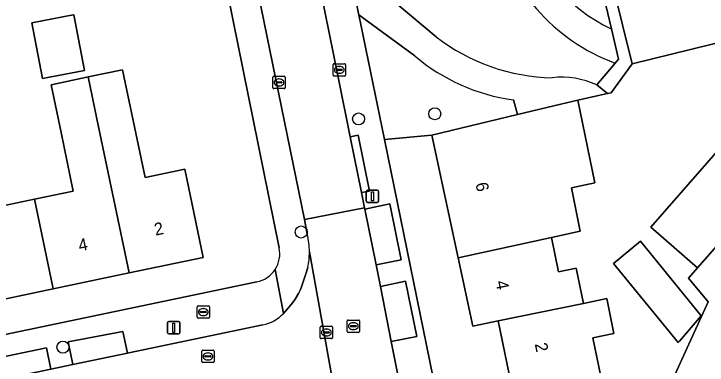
# Model space of a CAD drawing. Extents: x 162989 to 165008, y 383432 to 384338.
# Drawn here: x 163703.1 to 163759.4, y 384025.3 to 384053.8 of the extents above; entities that cross this region are included whole.
import ezdxf

# ---------------------------------------------------------------- set-up
doc = ezdxf.new("R2010")
doc.units = 0
for name, color, linetype in [('IMGEO_Boom', 7, 'Continuous'), ('IMGEO_Brandkraan', 7, 'Continuous'), ('IMGEO_Erf', 7, 'Continuous'), ('IMGEO_Groenvoorziening', 7, 'Continuous'), ('IMGEO_Kolk', 7, 'Continuous'), ('IMGEO_Lichtmast', 7, 'Continuous'), ('IMGEO_Pand', 7, 'Continuous'), ('IMGEO_Pand_nummerreeks', 7, 'Continuous'), ('IMGEO_Parkeervlak_open', 7, 'Continuous'), ('IMGEO_Rijbaan_lokaal_open', 7, 'Continuous'), ('IMGEO_Rioolput', 7, 'Continuous'), ('IMGEO_Voetpad_open', 7, 'Continuous')]:
    doc.layers.add(name, color=color, linetype=linetype)

msp = doc.modelspace()

# ---------------------------------------------------------------- linework, layer by layer
at = {"layer": 'IMGEO_Boom'}
for centre in [(163737.277, 384045.689), (163731.093, 384045.27), (163726.434, 384036.098), (163707.086, 384026.756)]:
    msp.add_circle(centre, 0.489, dxfattribs=at)
at = {"layer": 'IMGEO_Brandkraan'}
for p, q in [((163717.983, 384029.178), (163717.983, 384030.03)), ((163718.058, 384030.104), (163718.91, 384030.104)), ((163718.471, 384029.884), (163718.496, 384029.884)), ((163718.984, 384030.03), (163718.984, 384029.178)), ((163718.242, 384029.598), (163718.242, 384029.61)), ((163718.68, 384029.561), (163718.282, 384029.561)), ((163718.285, 384029.647), (163718.683, 384029.647)), ((163718.494, 384029.324), (163718.469, 384029.324)), ((163718.726, 384029.61), (163718.726, 384029.598)), ((163718.91, 384029.104), (163718.058, 384029.104))]:
    msp.add_line(p, q, dxfattribs=at)
for points in [[(163717.983, 384029.178), (163717.983, 384030.03)], [(163718.058, 384030.104), (163718.91, 384030.104)], [(163718.984, 384030.03), (163718.984, 384029.178)], [(163718.91, 384029.104), (163718.058, 384029.104)]]:
    msp.add_lwpolyline(points, dxfattribs=at)
for centre, radius, start, end in [((163718.06, 384030.028), 0.0765, 91.552, 178.448), ((163718.06, 384030.028), 0.0765, 91.552, 178.448), ((163718.908, 384030.028), 0.0765, 1.552, 88.448), ((163718.908, 384030.028), 0.0765, 1.552, 88.448), ((163718.282, 384029.607), 0.0403, 85.8775, 175.7526), ((163718.279, 384029.597), 0.0366, 178.938, 274.7102), ((163718.683, 384029.604), 0.043, 264.8664, 352.4533), ((163718.687, 384029.609), 0.0386, 1.7309, 96.639), ((163718.06, 384029.18), 0.0765, 181.552, 268.448), ((163718.06, 384029.18), 0.0765, 181.552, 268.448), ((163718.908, 384029.18), 0.0765, 271.552, 358.448), ((163718.908, 384029.18), 0.0765, 271.552, 358.448)]:
    msp.add_arc(centre, radius, start, end, dxfattribs=at)
for centre, major_axis, ratio, start_param, end_param in [((163718.47, 384029.604), (-0.387, 0.002), 0.722429, 4.712389, 7.853982), ((163718.495, 384029.604), (-0.39, 0.002), 0.717154, 1.570796, 4.712389)]:
    msp.add_ellipse(centre, major_axis=major_axis, ratio=ratio, start_param=start_param, end_param=end_param, dxfattribs=at)
at = {"layer": 'IMGEO_Erf'}
for points in [[(163724.647, 384034.811), (163720.049, 384057.516), (163715.309, 384056.549), (163715.148, 384057.338), (163714.168, 384062.146), (163675.512, 384053.866)], [(163762.88, 384052.097), (163758.148, 384050.93), (163753.293, 384049.732), (163751.588, 384047.393), (163751.31, 384047.33), (163750.563, 384047.16), (163748.9, 384046.782), (163750.27, 384040.074), (163748.365, 384039.685), (163749.082, 384036.18), (163746.754, 384035.665), (163747.325, 384032.872), (163748.757, 384033.165), (163749.342, 384030.304), (163751.248, 384030.693), (163751.822, 384027.878), (163750.107, 384027.527), (163751.017, 384023.069)], [(163753.66, 384017.705), (163759.463, 384030.435), (163757.887, 384032.344), (163758.618, 384033.179), (163754.822, 384036.504), (163767.256, 384050.702)], [(163706.93, 384044.176), (163706.123, 384048.044), (163709.04, 384048.653), (163709.142, 384048.674), (163711.933, 384049.257), (163713.759, 384040.514), (163716.977, 384041.186), (163718.471, 384034.03), (163712.451, 384032.773), (163706.301, 384031.489), (163700.127, 384030.199), (163693.965, 384028.912), (163687.803, 384027.626), (163681.493, 384026.308), (163682.073, 384023.531), (163722.834, 384032.047)], [(163701.143, 384037.992), (163704.773, 384038.75), (163707.926, 384039.409), (163706.93, 384044.176)], [(163743.508, 384023.636), (163742.433, 384028.894), (163740.366, 384028.472), (163739.18, 384033.995), (163737.044, 384043.942), (163733.192, 384043.596), (163737.669, 384021.747)]]:
    msp.add_lwpolyline(points, dxfattribs=at)
for points in [[(163704.557, 384053.071), (163707.921, 384053.711), (163707.967, 384053.72), (163708.836, 384049.196), (163705.427, 384048.541)], [(163758.914, 384029.302), (163757.138, 384027.234), (163757.045, 384027.128), (163751.801, 384033.533), (163753.992, 384035.344)]]:
    msp.add_lwpolyline(points, close=True, dxfattribs=at)
for centre, radius, start, end in [((163722.347, 384034.343), 2.347, 326.7573, 11.5031), ((163722.351, 384034.338), 2.341, 281.9114, 326.802)]:
    msp.add_arc(centre, radius, start, end, dxfattribs=at)
at = {"layer": 'IMGEO_Groenvoorziening'}
for points in [[(163751.612, 384052.575), (163746.825, 384072.58), (163745.829, 384072.341)], [(163731.067, 384059.773), (163731.596, 384059.886), (163732.256, 384056.603), (163731.909, 384056.542), (163737.384, 384051.937)], [(163737.384, 384051.937), (163731.909, 384056.542), (163730.584, 384056.309), (163731.05, 384053.969), (163731.104, 384053.706), (163735.648, 384050.383)], [(163735.648, 384050.383), (163731.104, 384053.706), (163733.192, 384043.596), (163737.044, 384043.942), (163744.005, 384045.621), (163743.672, 384046.82)], [(163751.934, 384049.79), (163752.203, 384050.106), (163751.612, 384052.575)], [(163750.432, 384048.027), (163751.934, 384049.79)], [(163743.672, 384046.82), (163744.005, 384045.621), (163747.519, 384046.468), (163748.9, 384046.782), (163750.563, 384047.16), (163751.31, 384047.33), (163750.432, 384048.027)]]:
    msp.add_lwpolyline(points, dxfattribs=at)
for centre, radius, start, end in [((163757.395, 384064.542), 15.73, 135.209, 249.6842), ((163757.395, 384064.542), 15.73, 135.209, 249.6842), ((163757.558, 384065.044), 13.814, 148.1126, 244.5036), ((163757.558, 384065.044), 13.814, 148.1126, 244.5036), ((163747.102, 384064.482), 15.869, 232.2378, 268.968), ((163747.102, 384064.482), 15.869, 232.2378, 268.968), ((163745.753, 384062.324), 15.643, 229.7596, 262.3539), ((163745.753, 384062.324), 15.643, 229.7596, 262.3539), ((163747.578, 384041.897), 6.762, 65.0308, 96.4662), ((163747.578, 384041.897), 6.762, 65.0308, 96.4662)]:
    msp.add_arc(centre, radius, start, end, dxfattribs=at)
at = {"layer": 'IMGEO_Kolk'}
for p, q in [((163729.024, 384048.827), (163729.024, 384049.679)), ((163729.099, 384049.753), (163729.951, 384049.753)), ((163729.512, 384049.533), (163729.537, 384049.533)), ((163730.025, 384049.679), (163730.025, 384048.827)), ((163729.283, 384049.247), (163729.283, 384049.259)), ((163729.721, 384049.21), (163729.323, 384049.21)), ((163729.326, 384049.296), (163729.724, 384049.296)), ((163729.535, 384048.973), (163729.51, 384048.973)), ((163729.767, 384049.259), (163729.767, 384049.247)), ((163724.133, 384047.805), (163724.133, 384048.657)), ((163724.208, 384048.731), (163725.06, 384048.731)), ((163724.621, 384048.511), (163724.646, 384048.511)), ((163725.134, 384048.657), (163725.134, 384047.805)), ((163729.951, 384048.753), (163729.099, 384048.753)), ((163724.392, 384048.225), (163724.392, 384048.237)), ((163724.83, 384048.188), (163724.432, 384048.188)), ((163724.435, 384048.274), (163724.833, 384048.274)), ((163724.644, 384047.951), (163724.619, 384047.951)), ((163724.876, 384048.237), (163724.876, 384048.225)), ((163725.06, 384047.731), (163724.208, 384047.731)), ((163727.976, 384027.522), (163727.976, 384028.374)), ((163728.051, 384028.448), (163728.903, 384028.448)), ((163728.464, 384028.228), (163728.489, 384028.228)), ((163728.977, 384028.374), (163728.977, 384027.522)), ((163728.235, 384027.942), (163728.235, 384027.954)), ((163728.673, 384027.905), (163728.275, 384027.905)), ((163728.278, 384027.991), (163728.676, 384027.991)), ((163728.487, 384027.668), (163728.462, 384027.668)), ((163728.719, 384027.954), (163728.719, 384027.942)), ((163728.903, 384027.448), (163728.051, 384027.448)), ((163718.361, 384025.583), (163718.361, 384026.435)), ((163718.436, 384026.509), (163719.288, 384026.509)), ((163719.362, 384026.435), (163719.362, 384025.583)), ((163718.62, 384026.003), (163718.62, 384026.015)), ((163719.058, 384025.966), (163718.66, 384025.966)), ((163718.663, 384026.052), (163719.061, 384026.052)), ((163718.849, 384026.289), (163718.874, 384026.289)), ((163719.104, 384026.015), (163719.104, 384026.003)), ((163719.288, 384025.509), (163718.436, 384025.509)), ((163718.872, 384025.729), (163718.847, 384025.729))]:
    msp.add_line(p, q, dxfattribs=at)
for points in [[(163729.024, 384048.827), (163729.024, 384049.679)], [(163729.099, 384049.753), (163729.951, 384049.753)], [(163730.025, 384049.679), (163730.025, 384048.827)], [(163724.133, 384047.805), (163724.133, 384048.657)], [(163724.208, 384048.731), (163725.06, 384048.731)], [(163725.134, 384048.657), (163725.134, 384047.805)], [(163729.951, 384048.753), (163729.099, 384048.753)], [(163725.06, 384047.731), (163724.208, 384047.731)], [(163727.976, 384027.522), (163727.976, 384028.374)], [(163728.051, 384028.448), (163728.903, 384028.448)], [(163728.977, 384028.374), (163728.977, 384027.522)], [(163728.903, 384027.448), (163728.051, 384027.448)], [(163718.361, 384025.583), (163718.361, 384026.435)], [(163718.436, 384026.509), (163719.288, 384026.509)], [(163719.362, 384026.435), (163719.362, 384025.583)], [(163719.288, 384025.509), (163718.436, 384025.509)]]:
    msp.add_lwpolyline(points, dxfattribs=at)
for centre, radius, start, end in [((163729.101, 384049.677), 0.0765, 91.552, 178.448), ((163729.101, 384049.677), 0.0765, 91.552, 178.448), ((163729.949, 384049.677), 0.0765, 1.552, 88.448), ((163729.949, 384049.677), 0.0765, 1.552, 88.448), ((163729.323, 384049.256), 0.0403, 85.8775, 175.7526), ((163729.32, 384049.246), 0.0366, 178.938, 274.7102), ((163729.724, 384049.253), 0.043, 264.8664, 352.4533), ((163729.728, 384049.258), 0.0386, 1.7309, 96.639), ((163724.21, 384048.655), 0.0765, 91.552, 178.448), ((163724.21, 384048.655), 0.0765, 91.552, 178.448), ((163725.058, 384048.655), 0.0765, 1.552, 88.448), ((163725.058, 384048.655), 0.0765, 1.552, 88.448), ((163729.101, 384048.829), 0.0765, 181.552, 268.448), ((163729.101, 384048.829), 0.0765, 181.552, 268.448), ((163729.949, 384048.829), 0.0765, 271.552, 358.448), ((163729.949, 384048.829), 0.0765, 271.552, 358.448), ((163724.21, 384047.807), 0.0765, 181.552, 268.448), ((163724.21, 384047.807), 0.0765, 181.552, 268.448), ((163724.432, 384048.234), 0.0403, 85.8775, 175.7526), ((163724.429, 384048.224), 0.0366, 178.938, 274.7102), ((163724.833, 384048.231), 0.043, 264.8664, 352.4533), ((163724.837, 384048.236), 0.0386, 1.7309, 96.639), ((163725.058, 384047.807), 0.0765, 271.552, 358.448), ((163725.058, 384047.807), 0.0765, 271.552, 358.448), ((163728.053, 384028.372), 0.0765, 91.552, 178.448), ((163728.053, 384028.372), 0.0765, 91.552, 178.448), ((163728.901, 384028.372), 0.0765, 1.552, 88.448), ((163728.901, 384028.372), 0.0765, 1.552, 88.448), ((163728.275, 384027.951), 0.0403, 85.8775, 175.7526), ((163728.272, 384027.941), 0.0366, 178.938, 274.7102), ((163728.676, 384027.948), 0.043, 264.8664, 352.4533), ((163728.68, 384027.953), 0.0386, 1.7309, 96.639), ((163728.053, 384027.524), 0.0765, 181.552, 268.448), ((163728.053, 384027.524), 0.0765, 181.552, 268.448), ((163728.901, 384027.524), 0.0765, 271.552, 358.448), ((163728.901, 384027.524), 0.0765, 271.552, 358.448), ((163718.438, 384026.433), 0.0765, 91.552, 178.448), ((163718.438, 384026.433), 0.0765, 91.552, 178.448), ((163719.286, 384026.433), 0.0765, 1.552, 88.448), ((163719.286, 384026.433), 0.0765, 1.552, 88.448), ((163718.66, 384026.012), 0.0403, 85.8775, 175.7526), ((163718.657, 384026.002), 0.0366, 178.938, 274.7102), ((163719.061, 384026.009), 0.043, 264.8664, 352.4533), ((163719.065, 384026.014), 0.0386, 1.7309, 96.639), ((163718.438, 384025.585), 0.0765, 181.552, 268.448), ((163718.438, 384025.585), 0.0765, 181.552, 268.448), ((163719.286, 384025.585), 0.0765, 271.552, 358.448), ((163719.286, 384025.585), 0.0765, 271.552, 358.448)]:
    msp.add_arc(centre, radius, start, end, dxfattribs=at)
for centre, major_axis, ratio, start_param, end_param in [((163729.511, 384049.253), (-0.387, 0.002), 0.722429, 4.712389, 7.853982), ((163729.536, 384049.253), (-0.39, 0.002), 0.717154, 1.570796, 4.712389), ((163724.62, 384048.231), (-0.387, 0.002), 0.722429, 4.712389, 7.853982), ((163724.645, 384048.231), (-0.39, 0.002), 0.717154, 1.570796, 4.712389), ((163728.463, 384027.948), (-0.387, 0.002), 0.722429, 4.712389, 7.853982), ((163728.488, 384027.948), (-0.39, 0.002), 0.717154, 1.570796, 4.712389), ((163718.848, 384026.009), (-0.387, 0.002), 0.722429, 4.712389, 7.853982), ((163718.873, 384026.009), (-0.39, 0.002), 0.717154, 1.570796, 4.712389)]:
    msp.add_ellipse(centre, major_axis=major_axis, ratio=ratio, start_param=start_param, end_param=end_param, dxfattribs=at)
at = {"layer": 'IMGEO_Lichtmast'}
for p, q in [((163731.719, 384038.589), (163731.719, 384039.389)), ((163731.719, 384039.389), (163731.719, 384038.589)), ((163731.819, 384039.489), (163732.609, 384039.489)), ((163732.609, 384039.489), (163731.819, 384039.489)), ((163732.709, 384039.389), (163732.709, 384038.589)), ((163732.709, 384038.589), (163732.709, 384039.389)), ((163732.609, 384038.489), (163731.819, 384038.489)), ((163731.819, 384038.489), (163732.609, 384038.489)), ((163715.583, 384027.929), (163715.583, 384028.729)), ((163715.583, 384028.729), (163715.583, 384027.929)), ((163715.683, 384028.829), (163716.473, 384028.829)), ((163716.473, 384028.829), (163715.683, 384028.829)), ((163716.573, 384028.729), (163716.573, 384027.929)), ((163716.573, 384027.929), (163716.573, 384028.729)), ((163716.473, 384027.829), (163715.683, 384027.829)), ((163715.683, 384027.829), (163716.473, 384027.829))]:
    msp.add_line(p, q, dxfattribs=at)
for points in [[(163732.139, 384039.364), (163732.289, 384039.364), (163732.289, 384038.614), (163732.139, 384038.614), (163732.139, 384039.364)], [(163716.003, 384028.704), (163716.153, 384028.704), (163716.153, 384027.954), (163716.003, 384027.954), (163716.003, 384028.704)]]:
    msp.add_lwpolyline(points, dxfattribs=at)
for centre, start, end in [((163731.819, 384039.389), 90, 180), ((163731.819, 384039.389), 90, 180), ((163732.609, 384039.389), 0, 90), ((163732.609, 384039.389), 360, 90), ((163731.819, 384038.589), 180, 270), ((163731.819, 384038.589), 180, 270), ((163732.609, 384038.589), 270, 0), ((163732.609, 384038.589), 270, 0), ((163715.683, 384028.729), 90, 180), ((163715.683, 384028.729), 90, 180), ((163716.473, 384028.729), 0, 90), ((163716.473, 384028.729), 360, 90), ((163715.683, 384027.929), 180, 270), ((163715.683, 384027.929), 180, 270), ((163716.473, 384027.929), 270, 0), ((163716.473, 384027.929), 270, 0)]:
    msp.add_arc(centre, 0.1, start, end, dxfattribs=at)
at = {"layer": 'IMGEO_Pand'}
msp.add_lwpolyline([(163762.074, 384075.941), (163756.768, 384074.632), (163756.941, 384073.93), (163754.268, 384073.271), (163747.876, 384071.694), (163753.293, 384049.732), (163758.148, 384050.93), (163762.88, 384052.097)], dxfattribs=at)
for points in [[(163704.557, 384053.071), (163705.427, 384048.541), (163708.836, 384049.196), (163707.967, 384053.72), (163707.921, 384053.711)], [(163758.618, 384033.179), (163765.448, 384040.979), (163771.184, 384047.53), (163770.583, 384047.832), (163767.256, 384050.702), (163754.822, 384036.504)], [(163709.142, 384048.674), (163709.973, 384044.642), (163712.451, 384032.773), (163718.471, 384034.03), (163716.977, 384041.186), (163713.759, 384040.514), (163711.933, 384049.257)], [(163709.973, 384044.642), (163709.142, 384048.674), (163709.04, 384048.653), (163706.123, 384048.044), (163706.93, 384044.176), (163707.926, 384039.409), (163704.773, 384038.75), (163706.301, 384031.489), (163712.451, 384032.773)], [(163748.9, 384046.782), (163747.519, 384046.468), (163744.005, 384045.621), (163737.044, 384043.942), (163739.18, 384033.995), (163746.754, 384035.665), (163749.082, 384036.18), (163748.365, 384039.685), (163750.27, 384040.074)], [(163704.773, 384038.75), (163701.143, 384037.992), (163700.103, 384042.964), (163697.572, 384042.435), (163700.127, 384030.199), (163706.301, 384031.489)], [(163772.769, 384030.194), (163775.616, 384036.43), (163765.448, 384040.979), (163758.618, 384033.179), (163757.887, 384032.344), (163759.463, 384030.435), (163753.66, 384017.705), (163759.866, 384014.832), (163765.187, 384026.506), (163770.069, 384024.281)], [(163747.325, 384032.872), (163746.754, 384035.665), (163739.18, 384033.995), (163740.366, 384028.472), (163742.433, 384028.894), (163749.342, 384030.304), (163748.757, 384033.165)], [(163757.045, 384027.128), (163757.138, 384027.234), (163758.914, 384029.302), (163753.992, 384035.344), (163751.801, 384033.533)], [(163746.401, 384024.227), (163746.813, 384022.21), (163751.017, 384023.069), (163750.107, 384027.527), (163751.822, 384027.878), (163751.248, 384030.693), (163749.342, 384030.304), (163742.433, 384028.894), (163743.508, 384023.636)]]:
    msp.add_lwpolyline(points, close=True, dxfattribs=at)
at = {"layer": 'IMGEO_Parkeervlak_open'}
for points in [[(163707.894, 384025.34), (163712.333, 384026.27), (163711.943, 384028.037), (163707.499, 384027.196)], [(163701.684, 384024.041), (163706.115, 384024.968), (163705.754, 384026.709), (163701.327, 384025.782)]]:
    msp.add_lwpolyline(points, close=True, dxfattribs=at)
at = {"layer": 'IMGEO_Rijbaan_lokaal_open'}
msp.add_lwpolyline([(163721.293, 384088.742), (163721.259, 384088.874), (163716.367, 384087.804), (163716.382, 384087.708), (163720.096, 384069.57), (163723.184, 384054.276), (163726.686, 384037.115), (163731.582, 384038.061), (163731.333, 384039.29), (163730.415, 384043.814), (163729.433, 384048.652), (163725.49, 384068.126)], close=True, dxfattribs=at)
for points in [[(163732.857, 384031.676), (163732.508, 384033.422), (163731.602, 384037.962), (163731.582, 384038.061), (163726.686, 384037.115), (163726.928, 384035.928)], [(163729.368, 384021.814), (163727.098, 384034.491)], [(163727.098, 384034.491), (163729.368, 384021.814), (163730.208, 384019.914), (163734.9, 384021.657), (163734.691, 384022.487), (163733.749, 384027.204), (163732.857, 384031.676)], [(163726.973, 384033.218), (163726.815, 384032.694), (163726.484, 384031.721), (163726.368, 384031.426), (163726.21, 384031.112), (163725.954, 384030.656), (163725.756, 384030.383), (163725.323, 384029.859), (163724.987, 384029.498)], [(163723.31, 384028.57), (163712.43, 384026.29), (163712.333, 384026.27), (163707.894, 384025.34), (163706.115, 384024.968), (163701.684, 384024.041)]]:
    msp.add_lwpolyline(points, dxfattribs=at)
for centre, radius, start, end in [((163720.732, 384034.466), 6.366, 0.2215, 13.2722), ((163720.825, 384034.464), 6.273, 348.5405, 0.2433), ((163722.847, 384031.386), 2.854, 279.3401, 318.5774)]:
    msp.add_arc(centre, radius, start, end, dxfattribs=at)
at = {"layer": 'IMGEO_Rioolput'}
for p, q in [((163730.168, 384028.032), (163730.168, 384028.884)), ((163730.243, 384028.958), (163731.095, 384028.958)), ((163730.656, 384028.738), (163730.681, 384028.738)), ((163731.169, 384028.884), (163731.169, 384028.032)), ((163730.427, 384028.452), (163730.427, 384028.464)), ((163730.865, 384028.415), (163730.467, 384028.415)), ((163730.47, 384028.501), (163730.868, 384028.501)), ((163730.679, 384028.178), (163730.654, 384028.178)), ((163730.911, 384028.464), (163730.911, 384028.452)), ((163731.095, 384027.958), (163730.243, 384027.958))]:
    msp.add_line(p, q, dxfattribs=at)
for points in [[(163730.168, 384028.032), (163730.168, 384028.884)], [(163730.243, 384028.958), (163731.095, 384028.958)], [(163731.169, 384028.884), (163731.169, 384028.032)], [(163731.095, 384027.958), (163730.243, 384027.958)]]:
    msp.add_lwpolyline(points, dxfattribs=at)
for centre, radius, start, end in [((163730.245, 384028.882), 0.0765, 91.552, 178.448), ((163730.245, 384028.882), 0.0765, 91.552, 178.448), ((163731.093, 384028.882), 0.0765, 1.552, 88.448), ((163731.093, 384028.882), 0.0765, 1.552, 88.448), ((163730.467, 384028.461), 0.0403, 85.8775, 175.7526), ((163730.464, 384028.451), 0.0366, 178.938, 274.7102), ((163730.868, 384028.458), 0.043, 264.8664, 352.4533), ((163730.872, 384028.463), 0.0386, 1.7309, 96.639), ((163730.245, 384028.034), 0.0765, 181.552, 268.448), ((163730.245, 384028.034), 0.0765, 181.552, 268.448), ((163731.093, 384028.034), 0.0765, 271.552, 358.448), ((163731.093, 384028.034), 0.0765, 271.552, 358.448)]:
    msp.add_arc(centre, radius, start, end, dxfattribs=at)
for centre, major_axis, ratio, start_param, end_param in [((163730.655, 384028.458), (-0.387, 0.002), 0.722429, 4.712389, 7.853982), ((163730.68, 384028.458), (-0.39, 0.002), 0.717154, 1.570796, 4.712389)]:
    msp.add_ellipse(centre, major_axis=major_axis, ratio=ratio, start_param=start_param, end_param=end_param, dxfattribs=at)
at = {"layer": 'IMGEO_Voetpad_open'}
for points in [[(163731.104, 384053.706), (163731.05, 384053.969), (163730.584, 384056.309), (163730.455, 384056.957), (163729.921, 384059.561), (163729.826, 384060.026), (163729.392, 384062.107), (163729.38, 384062.163), (163729.198, 384063.034), (163725.251, 384082.34), (163725.107, 384083.046), (163724.906, 384084.028), (163724.511, 384085.958), (163724.381, 384086.593), (163723.842, 384089.232), (163725.422, 384091.811), (163721.165, 384090.93)], [(163715.656, 384089.749), (163711.521, 384088.87), (163713.989, 384087.068), (163715.583, 384079.251), (163718.554, 384064.686), (163718.876, 384063.106), (163720.049, 384057.516), (163724.647, 384034.811)], [(163721.259, 384088.874), (163721.293, 384088.742), (163725.49, 384068.126), (163729.433, 384048.652), (163730.415, 384043.814), (163731.058, 384043.943), (163731.972, 384039.418), (163731.333, 384039.29), (163731.582, 384038.061), (163731.602, 384037.962), (163733.641, 384038.38), (163734.557, 384033.842), (163732.508, 384033.422), (163732.857, 384031.676), (163734.909, 384032.097), (163735.811, 384027.627), (163733.749, 384027.204), (163734.691, 384022.487), (163734.9, 384021.657)], [(163726.928, 384035.928), (163726.686, 384037.115), (163723.184, 384054.276), (163720.096, 384069.57), (163716.382, 384087.708)], [(163742.04, 384017.348), (163751.092, 384013.215), (163751.943, 384015.108), (163737.669, 384021.747), (163733.192, 384043.596), (163731.104, 384053.706)], [(163724.31, 384033.056), (163724.987, 384029.498), (163725.323, 384029.859), (163725.756, 384030.383), (163725.954, 384030.656), (163726.21, 384031.112), (163726.368, 384031.426), (163726.484, 384031.721), (163726.815, 384032.694), (163726.973, 384033.218)], [(163724.987, 384029.498), (163724.31, 384033.056)], [(163722.834, 384032.047), (163682.073, 384023.531)], [(163701.327, 384025.782), (163705.754, 384026.709), (163706.115, 384024.968), (163707.894, 384025.34), (163707.499, 384027.196), (163711.943, 384028.037), (163712.333, 384026.27), (163712.43, 384026.29), (163723.31, 384028.57)]]:
    msp.add_lwpolyline(points, dxfattribs=at)
for points in [[(163751.934, 384049.79), (163750.432, 384048.027), (163751.31, 384047.33), (163751.588, 384047.393), (163753.293, 384049.732), (163747.876, 384071.694), (163754.268, 384073.271), (163754.072, 384074.256), (163753.801, 384075.617), (163753.379, 384075.511), (163753.686, 384074.227), (163746.825, 384072.58), (163751.612, 384052.575), (163752.203, 384050.106)], [(163731.058, 384043.943), (163730.415, 384043.814), (163731.333, 384039.29), (163731.972, 384039.418)], [(163733.641, 384038.38), (163731.602, 384037.962), (163732.508, 384033.422), (163734.557, 384033.842)], [(163734.909, 384032.097), (163732.857, 384031.676), (163733.749, 384027.204), (163735.811, 384027.627)]]:
    msp.add_lwpolyline(points, close=True, dxfattribs=at)
for centre, radius, start, end in [((163720.732, 384034.466), 6.366, 0.2215, 13.2722), ((163722.347, 384034.343), 2.347, 326.7573, 11.5031), ((163720.825, 384034.464), 6.273, 348.5405, 0.2433), ((163722.351, 384034.338), 2.341, 281.9114, 326.802), ((163722.847, 384031.386), 2.854, 279.3401, 318.5774)]:
    msp.add_arc(centre, radius, start, end, dxfattribs=at)

# ---------------------------------------------------------------- texts
at = {"layer": 'IMGEO_Pand_nummerreeks'}
for s, rotation, p in [('6', 281.5506, (163740.577, 384040.027)), ('2', 11.7954, (163714.603, 384035.797)), ('4', 11.7972, (163708.442, 384034.509)), ('4', 281.5484, (163742.204, 384032.066)), ('2', 281.551, (163745.389, 384027.016))]:
    msp.add_text(s, height=1, rotation=rotation, dxfattribs=at).set_placement(p)

doc.saveas('drawing.dxf')
